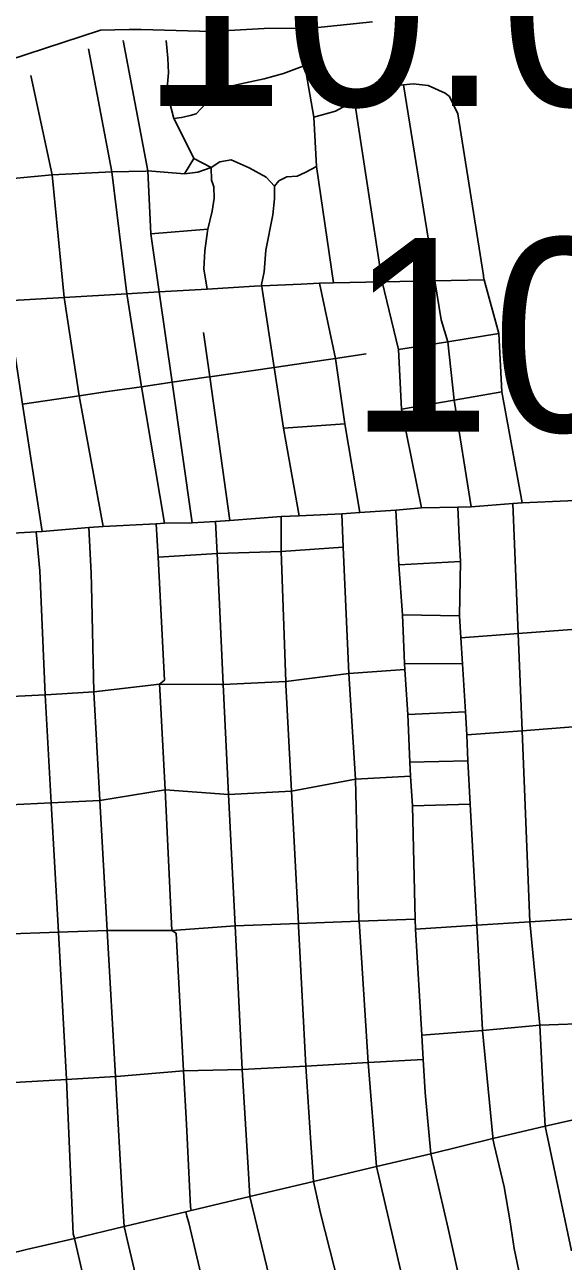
# Model space of a CAD drawing. Extents: x 1659811 to 1934326, y 644115 to 934867.
# Drawn here: x 1808166 to 1811230, y 708432 to 715463 of the extents above; entities that cross this region are included whole.
import ezdxf

# ---------------------------------------------------------------- set-up
doc = ezdxf.new("R2010")
doc.units = 0
for name, color, linetype in [('Default', 7, 'Continuous'), ('GM_X_City_Street', 7, 'Continuous'), ('GM_X_Corporation', 7, 'Continuous'), ('GM_X_US_Route', 7, 'Continuous')]:
    doc.layers.add(name, color=color, linetype=linetype)

msp = doc.modelspace()

# ---------------------------------------------------------------- linework, layer by layer
at = {"layer": 'GM_X_City_Street'}
for points in [[(1810072.7, 712688.9), (1809986.1, 713192.8), (1809934.7, 713565.2), (1809842.9, 713992.7), (1809923, 713995.8), (1809825.3, 714657.5), (1809810.9, 714937.3), (1809758.7, 715231.1), (1809725.8, 715489.1), (1809725.1, 715494.3)], [(1809118.6, 712631.3), (1809004.2, 713430), (1808930.5, 713943.9), (1808883.2, 714274.4), (1808866.7, 714631.4), (1808725.8, 715372.8)], [(1809024.7, 714909.8), (1809014.7, 714930.2), (1808973.8, 715082.6), (1808982.9, 715188.7), (1808979.4, 715273.1), (1808970.3, 715373.7)], [(1808748, 713925.4), (1808746.8, 713933), (1808660.9, 714625.7), (1808528, 715326.5)], [(1809301.8, 715100.3), (1809315.6, 715106.7), (1809355.6, 715118.2), (1809395.6, 715126.7), (1809528.6, 715155.3), (1809638.6, 715185.3), (1809758.7, 715231.1)], [(1808611.6, 712609.2), (1808474.7, 713353), (1808390.6, 713911.7), (1808322.1, 714608.5), (1808200.5, 715174.7)], [(1809014.7, 714930.2), (1809056.8, 714935.2), (1809106.2, 714945.9), (1809140.5, 714956.6), (1809198.4, 715016.6), (1809241.3, 715058.8), (1809278.4, 715089.5), (1809301.8, 715100.3)], [(1809810.9, 714937.3), (1809934.4, 714972), (1810034.3, 715027.2), (1810041.6, 715030.6), (1810152, 715080), (1810269.3, 715116.6), (1810320, 715121.8), (1810375.9, 715127.5), (1810461.7, 715117), (1810558.6, 715074), (1810582.1, 715055.2)], [(1810496.2, 714025.2), (1810320, 715121.8)], [(1810424, 712716.3), (1810309.6, 713276.6), (1810291.7, 713616.8), (1810199.6, 714001.3), (1810041.6, 715030.6)], [(1810776.2, 714030.1), (1810775.2, 714036.4), (1810629.3, 714955.5), (1810582.1, 715055.2)], [(1809518.5, 713947.4), (1809516.7, 713959.2), (1809513.8, 713978.1), (1809512.8, 713985.1), (1809528.6, 714058.2), (1809537.2, 714181.2), (1809577.2, 714382.7), (1809587.2, 714472.8), (1809587.2, 714545.7), (1809540, 714597.1), (1809442, 714649.4), (1809339.9, 714694.3), (1809275.5, 714682.9), (1809227, 714651.4), (1809126.9, 714701.5), (1809024.7, 714909.8)], [(1808854.5, 714631.1), (1808866.7, 714631.4), (1809075.5, 714615.7), (1809151.2, 714625), (1809227, 714651.4)], [(1809075.5, 714615.7), (1809126.9, 714701.5)], [(1809203.2, 713960.2), (1809184.7, 714075), (1809189.8, 714177.2), (1809205, 714289.2), (1809207.7, 714300.3), (1809232.4, 714402.7), (1809242.6, 714476.7), (1809242.5, 714540.9), (1809235, 714559.2), (1809227.6, 714579.5), (1809227, 714651.4)], [(1809587.2, 714545.7), (1809612.2, 714576.2), (1809657, 714598.9), (1809715.1, 714601.2), (1809761.9, 714621.9), (1809825.3, 714657.5)], [(1807129, 714534.6), (1807648.1, 714560.4), (1807957.9, 714575.8), (1808322.1, 714608.5), (1808660.9, 714625.7), (1808854.5, 714631.1)], [(1809207.7, 714300.3), (1808883.2, 714274.4)], [(1809923, 713995.8), (1810199.6, 714001.3), (1810499.1, 714007.1), (1810778.9, 714012.6)], [(1810706.2, 712721.4), (1810608.4, 713328.3), (1810572, 713660.9), (1810534.9, 713784.4), (1810499.1, 714007.1), (1810496.3, 714024.7), (1810496.2, 714025.2)], [(1810996.7, 712743.7), (1810880.1, 713375.4), (1810863.4, 713707.4), (1810778.9, 714012.6), (1810776.2, 714030.1)], [(1807210.4, 713826.1), (1807261.4, 713835.1), (1807290.3, 713840.2), (1807298.2, 713841.6), (1807469, 713856.7), (1807746.4, 713873.2), (1808063.4, 713892.2), (1808390.6, 713911.7), (1808746.8, 713933), (1808930.5, 713943.9), (1809203.2, 713960.2), (1809472.4, 713976.3), (1809513.8, 713978.1), (1809737.5, 713988)], [(1809727.8, 712669.9), (1809637.2, 713169.1), (1809584.6, 713514), (1809518.5, 713947.4)], [(1809737.5, 713988), (1809842.9, 713992.7)], [(1808265.5, 712581.7), (1808153.8, 713306.1), (1808067, 713869)], [(1808960.2, 712628.7), (1808829.7, 713404.7), (1808748.5, 713922.1), (1808748, 713925.4)], [(1809333.3, 712643.8), (1809217.9, 713461), (1809182.2, 713713.9)], [(1810291.7, 713616.8), (1810572, 713660.9), (1810863.4, 713707.4)], [(1808153.8, 713306.1), (1808474.7, 713353), (1808637.2, 713376.8), (1808829.7, 713404.7), (1809004.2, 713430), (1809200.7, 713458.5), (1809217.9, 713461), (1809584.6, 713514), (1809880.9, 713556.8), (1809934.7, 713565.2), (1810108.4, 713592.3)], [(1810309.6, 713276.6), (1810608.4, 713328.3), (1810880.1, 713375.4)], [(1809637.2, 713169.1), (1809986.1, 713192.8)], [(1810250.2, 706050.6), (1810371.9, 706604.5), (1810439.5, 706912.4), (1810468.3, 707047.1), (1810469.8, 707053.9), (1810526, 707312.5), (1810531.5, 707368.8), (1810529, 707430.9), (1810507.9, 707539.1), (1810498.6, 707577), (1810352.9, 708171.1), (1810167.1, 708970.7), (1810118.9, 709562.3), (1810067.6, 710366.2), (1810067.4, 710370.1), (1810046.9, 711172.8), (1810010.5, 711774.3), (1809977.9, 712491.9), (1809970.4, 712682.5)], [(1810658.7, 708243.9), (1810574.3, 708619.2), (1810476.2, 709042.7), (1810443, 709392.4), (1810432.2, 709579.7), (1810424.2, 709717.5), (1810389.4, 710320.7), (1810386.1, 710377.8), (1810372.3, 711021.8), (1810359.7, 711190), (1810356.8, 711271), (1810345.2, 711541.9), (1810327.4, 711796.1), (1810326.9, 711831.5), (1810314.4, 712107.4), (1810294.2, 712391.8), (1810276.3, 712703.6)], [(1810828.6, 709139.1), (1810769.7, 709745.1), (1810769.4, 709748.7), (1810737.1, 710343), (1810699.7, 711031.2), (1810686.3, 711277.5), (1810681.9, 711426.1), (1810673.6, 711556.1), (1810656.1, 711828.6), (1810646.6, 711977.4), (1810638.6, 712101.7), (1810644.2, 712410.4), (1810636.6, 712549.7), (1810630.7, 712720.5)], [(1811123.2, 709266.7), (1811115.9, 709391.7), (1811095.5, 709774.1), (1811038.9, 710362.4), (1810995.4, 711449.1), (1810973.3, 712001.7), (1810953, 712508.9), (1810941.9, 712740.5)], [(1808755.6, 708524.3), (1808747.8, 708556.7), (1808738.8, 708598.3), (1808730.9, 708630.9), (1808722, 708773.6), (1808681.9, 709482.4), (1808635, 710314), (1808593.3, 711052), (1808558.4, 711669.2), (1808546.4, 712272.7), (1808542.9, 712343.9), (1808530.2, 712604.4)], [(1808933.7, 711683.5), (1808932.1, 711713.9), (1808960.7, 711735.4), (1808924.9, 712436.6), (1808913, 712626)], [(1809469.5, 706130), (1809470.5, 706132.6), (1809476.6, 706148), (1809493.1, 706221), (1809618.1, 706774.9), (1809722.9, 707239), (1809747.3, 707347.2), (1809763.4, 707438), (1809764.4, 707482.2), (1809638.9, 708001.1), (1809446.6, 708801.4), (1809436.2, 708962.9), (1809402, 709522.5), (1809362.2, 710340.5), (1809325.9, 711086.3), (1809295.4, 711711.7), (1809260.4, 712456.7), (1809250.3, 712638.9)], [(1809650.9, 711716.3), (1809650.3, 711728.2), (1809625.3, 712467.1), (1809624.5, 712667.8)], [(1808446.4, 708569.5), (1808442, 708588.1), (1808404, 709466.5), (1808404, 709467.6), (1808357.5, 710303.9), (1808316.7, 711039), (1808282.5, 711653.3), (1808252.4, 712357.5), (1808231.1, 712579.7)], [(1809260.4, 712456.7), (1809625.3, 712467.1), (1809977.9, 712491.9)], [(1808924.9, 712436.6), (1809260.4, 712456.7)], [(1810294.2, 712391.8), (1810644.2, 712410.4)], [(1810314.4, 712107.4), (1810638.6, 712101.7)], [(1810646.6, 711977.4), (1810973.3, 712001.7), (1811279, 712024.4)], [(1810326.9, 711831.5), (1810656.1, 711828.6)], [(1806455.4, 711534.4), (1806513.2, 711548.6), (1806528.8, 711552.8), (1806624.4, 711578.1), (1806778.7, 711580.2), (1807297.4, 711605.4), (1807649.8, 711622.6), (1807975.6, 711638.4), (1808282.5, 711653.3), (1808286.7, 711653.5), (1808558.4, 711669.2), (1808932.1, 711713.9), (1809284.9, 711711.2), (1809295.4, 711711.7), (1809650.3, 711728.2), (1810010.5, 711774.3), (1810327.4, 711796.1)], [(1809723.1, 710343.3), (1809722.6, 710353.6), (1809683, 711105.6), (1809651.2, 711709.2), (1809650.9, 711716.3)], [(1809029.8, 710261.7), (1809027.9, 710297.2), (1809002.6, 710313.8), (1808965, 711113.3), (1808933.7, 711683.5)], [(1810345.2, 711541.9), (1810673.6, 711556.1)], [(1810681.9, 711426.1), (1810995.4, 711449.1), (1811309.2, 711472.2), (1811316.8, 711472.8), (1811805.3, 711514.9)], [(1810356.8, 711271), (1810686.3, 711277.5)], [(1807327.3, 710992.7), (1807675, 711009), (1808003.3, 711024.4), (1808316.7, 711039), (1808593.3, 711052), (1808965, 711113.3), (1809325.9, 711086.3), (1809683, 711105.6), (1810046.9, 711172.8), (1810359.7, 711190)], [(1810372.3, 711021.8), (1810699.7, 711031.2)], [(1806713.1, 710244), (1806713.3, 710244.1), (1807017.3, 710255.1), (1807362.5, 710267.7), (1807709.8, 710280.3), (1808036.4, 710292.2), (1808357.5, 710303.9), (1808635, 710314), (1809002.6, 710313.8), (1809362.2, 710340.5), (1809722.6, 710353.6), (1810067.6, 710366.2), (1810386.1, 710377.8)], [(1810389.4, 710320.7), (1810737.1, 710343), (1811038.9, 710362.4), (1811368.9, 710383.6)], [(1809885.1, 706132.7), (1810005.7, 706689.6), (1810104.2, 707144.5), (1810142.7, 707322.1), (1810155.4, 707432.2), (1810151.8, 707493.4), (1810151.1, 707504.5), (1810005.5, 708088.4), (1809848.5, 708706.8), (1809807.8, 708886.5), (1809793, 709106.1), (1809765.2, 709542.6), (1809723.4, 710336.8), (1809723.1, 710343.3)], [(1809112.3, 708720.2), (1809109.7, 708742.5), (1809085.6, 709211.2), (1809068.9, 709514.9), (1809029.8, 710261.7)], [(1810424.2, 709717.5), (1810769.7, 709745.1), (1811095.5, 709774.1), (1811413.2, 709787.1)], [(1806772.9, 709373), (1807052.3, 709389), (1807402.6, 709409.1), (1807746.7, 709428.8), (1808073, 709447.5), (1808404, 709466.5), (1808681.9, 709482.4), (1808688.4, 709482.8), (1809068.9, 709514.9), (1809402, 709522.5), (1809765.2, 709542.6), (1810118.9, 709562.3), (1810432.2, 709579.7)], [(1807419.1, 708431.3), (1807458.3, 708433.7), (1807802.7, 708452.9), (1807949.3, 708462.6), (1808035.5, 708469.8), (1808130.8, 708488), (1808176, 708498.8), (1808448.1, 708562.7), (1808730.9, 708630.9), (1809081.8, 708712.6), (1809112.3, 708720.2), (1809446.6, 708801.4), (1809807.8, 708886.5), (1810167.1, 708970.7), (1810476.2, 709042.7), (1810829.4, 709130.4), (1811127.2, 709199.8), (1811446.2, 709272.4)], [(1811277.3, 708492.3), (1811127.2, 709199.8), (1811123.2, 709266.7)], [(1811203.3, 707388.4), (1811125, 707728), (1810988, 708322.3), (1810985.6, 708332.8), (1810949.7, 708504.3), (1810927.3, 708657.3), (1810892.8, 708856.1), (1810837.3, 709094.8), (1810829.4, 709130.4), (1810828.6, 709139.1)], [(1809121.8, 706294.3), (1809248.6, 706853.5), (1809356.4, 707334.5), (1809379.2, 707446.5), (1809378.8, 707472.2), (1809365.4, 707539.5), (1809213.8, 708167.7), (1809098.6, 708650.1), (1809088, 708689.4), (1809081.8, 708712.6)], [(1808436.7, 706454.3), (1808525.4, 707014.8), (1808626.6, 707654.1), (1808633.6, 707698.3), (1808635.6, 707778.5), (1808604.7, 707911.6), (1808581.5, 708005.2), (1808527.1, 708224.5), (1808448.1, 708562.7), (1808446.4, 708569.5)], [(1808713.5, 706082.1), (1808787.7, 706370.1), (1808789, 706376.8), (1808803.9, 706456), (1808870.5, 706939.2), (1808954.9, 707551.9), (1808955.4, 707571), (1808956.8, 707628.1), (1808948.7, 707706.6), (1808863, 708074.4), (1808755.6, 708524.3)]]:
    msp.add_lwpolyline(points, dxfattribs=at)
at = {"layer": 'GM_X_Corporation'}
msp.add_lwpolyline([(1806229, 716597.5), (1806472, 715461.5), (1806697.5, 715445.3), (1806873.8, 714789.6), (1807075.8, 714850.8), (1807059.4, 714918.1), (1807054.2, 714939.8), (1807404.3, 715054.8), (1807384.3, 715114.8), (1807740.5, 715196.7), (1807755.5, 715156.7), (1808596.3, 715431.1), (1808760.3, 715435), (1808827.6, 715436.6), (1809226.7, 715423.5), (1809527.7, 715442.1), (1809796.5, 715443), (1810143.8, 715479.1)], dxfattribs=at)
at = {"layer": 'GM_X_US_Route'}
msp.add_lwpolyline([(1807602.4, 712554.9), (1807933.8, 712562.4), (1808231.1, 712579.7), (1808265.5, 712581.7), (1808530.2, 712604.4), (1808611.6, 712609.2), (1808913, 712626), (1808960.2, 712628.7), (1809118.6, 712631.3), (1809250.3, 712638.9), (1809333.3, 712643.8), (1809624.5, 712667.8), (1809727.8, 712669.9), (1809970.4, 712682.5), (1810072.7, 712688.9), (1810276.3, 712703.6), (1810424, 712716.3), (1810630.7, 712720.5), (1810706.2, 712721.4), (1810941.9, 712740.5), (1810996.7, 712743.7), (1811256.2, 712755.3), (1811311, 712758.2)], dxfattribs=at)

# ---------------------------------------------------------------- texts
at = {"layer": 'Default'}
for p in [(1808825.6, 715001.6), (1810004.7, 713149.5)]:
    msp.add_text('10.00', height=1100, dxfattribs=at).set_placement(p)

doc.saveas('drawing.dxf')
